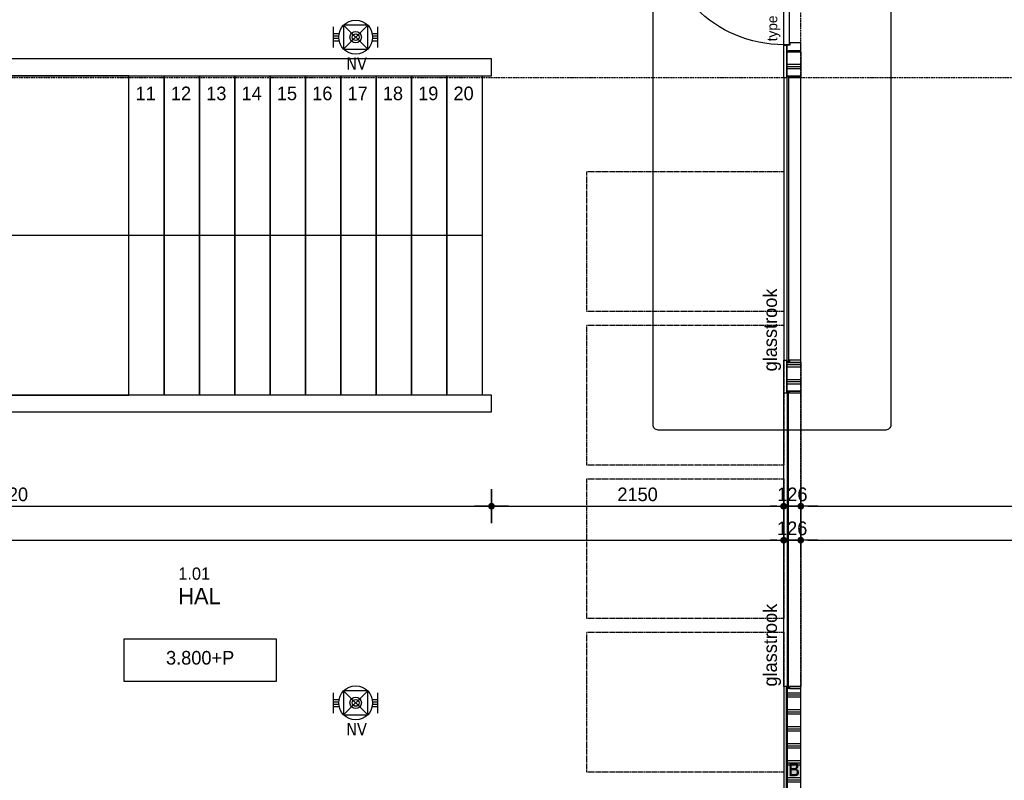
# Model space of a CAD drawing. Header units: millimetres. Extents: x -297000 to 504135, y -166520 to 252050.
# Tile 368 of 416: x 83425 to 90672, y 10055 to 15654. Entities that reach past the tile are written whole.
import ezdxf
from ezdxf.enums import TextEntityAlignment as Align

# ---------------------------------------------------------------- set-up
doc = ezdxf.new("R2010")
doc.units = ezdxf.units.MM
doc.header["$MEASUREMENT"] = 0
for name, pattern in [('ACAD_ISO10W100', [18, 12, -3, 0, -3]), ('CENTER', [50.8, 31.75, -6.35, 6.35, -6.35]), ('HIDDEN', [0.375, 0.25, -0.125])]:
    doc.linetypes.add(name, pattern=pattern)
doc.layers.get('Defpoints').update_dxf_attribs({"color": 6})
for name, color, linetype in [('010_D0050_D', 1, 'Continuous'), ('010_T0050_T', 4, 'Continuous'), ('010_T0100_T', 4, 'Continuous'), ('010_T0200_T', 4, 'Continuous'), ('040_AXPRI_B', 9, 'CENTER'), ('068_HATCH_H', 8, 'Continuous'), ('080_SYMB_DETAIL', 4, 'Continuous'), ('210_WALEX_E', 2, 'Continuous'), ('220_WALIN_E', 1, 'Continuous'), ('220_WALIN_G', 1, 'Continuous'), ('240_STAIR_G', 1, 'Continuous'), ('310_GLASS_G', 1, 'Continuous'), ('320_DOORS_E', 8, 'Continuous'), ('320_DOORS_G', 2, 'Continuous'), ('420_WAFIN_G', 1, 'Continuous'), ('EB63201-_ATTRIB', 2, 'Continuous')]:
    doc.layers.add(name, color=color, linetype=linetype)
doc.styles.add('NORATT', font='TAHOMA.TTF')
doc.styles.add('VMX 1 SMALL 100', font='unvr55w.TTF', dxfattribs={"height": 100})
doc.styles.add('VMX 2 MEDIUM 50', font='unvr55w.TTF', dxfattribs={"height": 100})
doc.dimstyles.new('VMX 50', dxfattribs={"dimscale": 50, "dimtxt": 1, "dimasz": 1, "dimexe": 2, "dimexo": 2, "dimgap": 0.7, "dimtad": 1, "dimdec": 0, "dimdsep": 46, "dimtxsty": 'VMX 2 MEDIUM 50', "dimblk1": 'VMX-DIM-ARROW', "dimblk2": 'VMX-DIM-ARROW', "dimsah": 1, "dimcen": 1, "dimdle": 2, "dimse1": 1, "dimse2": 1, "dimclrd": 256, "dimclre": 256, "dimclrt": 256, "dimadec": 0, "dimazin": 0, "dimtm": 1e-09, "dimtfac": 1, "dimtdec": 0, "dimtmove": 2, "dimatfit": 2, "dimldrblk": 'VMX-DIM-ARROW', "dimfxl": 0, "dimtolj": 2, "dimlwd": -1, "dimarcsym": 0})
pattern_1 = [(180, (-12375, -9425), (-2e-14, -125), []), (180, (-12375, -9440.62), (-2e-14, -125), []), (180, (-12375, -9456.25), (-2e-14, -125), [])]

# ---------------------------------------------------------------- blocks, each defined once
blk = doc.blocks.new('VMX-DIM-ARROW')
h = blk.add_hatch(color=256)
edge = h.paths.add_edge_path()
edge.add_arc((0, 0), 0.5, 0, 360)
for p, q in [((0, 2.5), (0, -2.5)), ((-2.5, 0), (2.5, 0))]:
    blk.add_line(p, q)
blk = doc.blocks.new('*D337')
at = {"layer": '010_D0050_D'}
blk.add_line((93652.9, 9490), (93652.9, 24275), dxfattribs=at)
at = {"layer": 'Defpoints', "color": 0}
for p in [(91325, 24325), (93652.9, 24325), (89275, 9440)]:
    blk.add_point(p, dxfattribs=at)
at = {"layer": '010_D0050_D', "xscale": 50, "yscale": 50, "zscale": 50}
for p, rotation in [((93652.9, 24325), 90), ((93652.9, 9440), 270)]:
    blk.add_blockref('VMX-DIM-ARROW', p, dxfattribs=dict(at, rotation=rotation))
at = {"layer": '010_D0050_D', "insert": (93566.1, 16882.5), "char_height": 100, "attachment_point": 5, "rotation": 90, "style": 'VMX 2 MEDIUM 50'}
blk.add_mtext('\\A2;14885', dxfattribs=at)
blk = doc.blocks.new('*D356')
at = {"layer": '010_D0050_D'}
blk.add_line((93402.9, 16294), (93402.9, 15394), dxfattribs=at)
at = {"layer": 'Defpoints', "color": 0}
for p in [(89175, 16344), (89175, 15344), (93402.9, 15344)]:
    blk.add_point(p, dxfattribs=at)
at = {"layer": '010_D0050_D', "xscale": 50, "yscale": 50, "zscale": 50}
for p, rotation in [((93402.9, 16344), 90), ((93402.9, 15344), 270)]:
    blk.add_blockref('VMX-DIM-ARROW', p, dxfattribs=dict(at, rotation=rotation))
at = {"layer": '010_D0050_D', "insert": (93316.1, 15844), "char_height": 100, "attachment_point": 5, "rotation": 90, "style": 'VMX 2 MEDIUM 50'}
blk.add_mtext('\\A2;1000', dxfattribs=at)
blk = doc.blocks.new('*D357')
at = {"layer": '010_D0050_D'}
blk.add_line((93402.9, 15175), (93402.9, 13115), dxfattribs=at)
at = {"layer": 'Defpoints', "color": 0}
for p in [(89175, 15225), (89175, 13065), (93402.9, 13065)]:
    blk.add_point(p, dxfattribs=at)
at = {"layer": '010_D0050_D', "xscale": 50, "yscale": 50, "zscale": 50}
for p, rotation in [((93402.9, 15225), 90), ((93402.9, 13065), 270)]:
    blk.add_blockref('VMX-DIM-ARROW', p, dxfattribs=dict(at, rotation=rotation))
at = {"layer": '010_D0050_D', "insert": (93316.1, 14145), "char_height": 100, "attachment_point": 5, "rotation": 90, "style": 'VMX 2 MEDIUM 50'}
blk.add_mtext('\\A2;2160', dxfattribs=at)
blk = doc.blocks.new('*D358')
at = {"layer": '010_D0050_D'}
blk.add_line((93402.9, 12855), (93402.9, 10795), dxfattribs=at)
at = {"layer": 'Defpoints', "color": 0}
for p in [(89175, 12905), (89175, 10745), (93402.9, 10745)]:
    blk.add_point(p, dxfattribs=at)
at = {"layer": '010_D0050_D', "xscale": 50, "yscale": 50, "zscale": 50}
for p, rotation in [((93402.9, 12905), 90), ((93402.9, 10745), 270)]:
    blk.add_blockref('VMX-DIM-ARROW', p, dxfattribs=dict(at, rotation=rotation))
at = {"layer": '010_D0050_D', "insert": (93316.1, 11825), "char_height": 100, "attachment_point": 5, "rotation": 90, "style": 'VMX 2 MEDIUM 50'}
blk.add_mtext('\\A2;2160', dxfattribs=at)
blk = doc.blocks.new('*D359')
at = {"layer": '010_D0050_D'}
blk.add_line((93402.9, 10695), (93402.9, 9490), dxfattribs=at)
at = {"layer": 'Defpoints', "color": 0}
for p in [(89275, 10745), (89275, 9440), (93402.9, 9440)]:
    blk.add_point(p, dxfattribs=at)
at = {"layer": '010_D0050_D', "xscale": 50, "yscale": 50, "zscale": 50}
for p, rotation in [((93402.9, 10745), 90), ((93402.9, 9440), 270)]:
    blk.add_blockref('VMX-DIM-ARROW', p, dxfattribs=dict(at, rotation=rotation))
at = {"layer": '010_D0050_D', "insert": (93316.1, 10092.5), "char_height": 100, "attachment_point": 5, "rotation": 90, "style": 'VMX 2 MEDIUM 50'}
blk.add_mtext('\\A2;1305', dxfattribs=at)
blk = doc.blocks.new('*D368')
at = {"layer": '010_D0050_D'}
blk.add_line((79828, 12072.2), (86848, 12072.2), dxfattribs=at)
at = {"layer": 'Defpoints', "color": 0}
for p in [(86898, 16762), (79778, 12952), (86898, 12072.2)]:
    blk.add_point(p, dxfattribs=at)
at = {"layer": '010_D0050_D', "xscale": 50, "yscale": 50, "zscale": 50, "rotation": 180}
blk.add_blockref('VMX-DIM-ARROW', (79778, 12072.2), dxfattribs=at)
at = {"layer": '010_D0050_D', "xscale": 50, "yscale": 50, "zscale": 50}
blk.add_blockref('VMX-DIM-ARROW', (86898, 12072.2), dxfattribs=at)
at = {"layer": '010_D0050_D', "insert": (83338, 12159.1), "char_height": 100, "attachment_point": 5, "style": 'VMX 2 MEDIUM 50'}
blk.add_mtext('\\A2;7120', dxfattribs=at)
blk = doc.blocks.new('*D369')
at = {"layer": '010_D0050_D'}
blk.add_line((86948, 12072.2), (88998, 12072.2), dxfattribs=at)
at = {"layer": 'Defpoints', "color": 0}
for p in [(86898, 16762), (89048, 13105), (89048, 12072.2)]:
    blk.add_point(p, dxfattribs=at)
at = {"layer": '010_D0050_D', "xscale": 50, "yscale": 50, "zscale": 50, "rotation": 180}
blk.add_blockref('VMX-DIM-ARROW', (86898, 12072.2), dxfattribs=at)
at = {"layer": '010_D0050_D', "xscale": 50, "yscale": 50, "zscale": 50}
blk.add_blockref('VMX-DIM-ARROW', (89048, 12072.2), dxfattribs=at)
at = {"layer": '010_D0050_D', "insert": (87973, 12159.1), "char_height": 100, "attachment_point": 5, "style": 'VMX 2 MEDIUM 50'}
blk.add_mtext('\\A2;2150', dxfattribs=at)
blk = doc.blocks.new('*D370')
at = {"layer": '010_D0050_D'}
for p, q in [((88999, 12072.2), (88949, 12072.2)), ((89049, 12072.2), (89175, 12072.2)), ((89225, 12072.2), (89275, 12072.2))]:
    blk.add_line(p, q, dxfattribs=at)
at = {"layer": 'Defpoints', "color": 0}
for p in [(89049, 13105), (89175, 13105), (89175, 12072.2)]:
    blk.add_point(p, dxfattribs=at)
at = {"layer": '010_D0050_D', "xscale": 50, "yscale": 50, "zscale": 50}
blk.add_blockref('VMX-DIM-ARROW', (89049, 12072.2), dxfattribs=at)
at = {"layer": '010_D0050_D', "xscale": 50, "yscale": 50, "zscale": 50, "rotation": 180}
blk.add_blockref('VMX-DIM-ARROW', (89175, 12072.2), dxfattribs=at)
at = {"layer": '010_D0050_D', "insert": (89112, 12159.1), "char_height": 100, "attachment_point": 5, "style": 'VMX 2 MEDIUM 50'}
blk.add_mtext('\\A2;126', dxfattribs=at)
blk = doc.blocks.new('*D371')
at = {"layer": '010_D0050_D'}
blk.add_line((89225, 12072.2), (94910, 12072.2), dxfattribs=at)
at = {"layer": 'Defpoints', "color": 0}
for p in [(89175, 13105), (94960, 12072.2), (94960, 11922.2)]:
    blk.add_point(p, dxfattribs=at)
at = {"layer": '010_D0050_D', "xscale": 50, "yscale": 50, "zscale": 50, "rotation": 180}
blk.add_blockref('VMX-DIM-ARROW', (89175, 12072.2), dxfattribs=at)
at = {"layer": '010_D0050_D', "xscale": 50, "yscale": 50, "zscale": 50}
blk.add_blockref('VMX-DIM-ARROW', (94960, 12072.2), dxfattribs=at)
at = {"layer": '010_D0050_D', "insert": (92067.5, 12159.1), "char_height": 100, "attachment_point": 5, "style": 'VMX 2 MEDIUM 50'}
blk.add_mtext('\\A2;5785', dxfattribs=at)
blk = doc.blocks.new('*D373')
at = {"layer": '010_D0050_D'}
blk.add_line((76050, 11822.2), (88999, 11822.2), dxfattribs=at)
at = {"layer": 'Defpoints', "color": 0}
for p in [(76000, 13097), (89049, 12702), (89049, 11822.2)]:
    blk.add_point(p, dxfattribs=at)
at = {"layer": '010_D0050_D', "xscale": 50, "yscale": 50, "zscale": 50, "rotation": 180}
blk.add_blockref('VMX-DIM-ARROW', (76000, 11822.2), dxfattribs=at)
at = {"layer": '010_D0050_D', "xscale": 50, "yscale": 50, "zscale": 50}
blk.add_blockref('VMX-DIM-ARROW', (89049, 11822.2), dxfattribs=at)
at = {"layer": '010_D0050_D', "insert": (82524.5, 11909.1), "char_height": 100, "attachment_point": 5, "style": 'VMX 2 MEDIUM 50'}
blk.add_mtext('\\A2;13049', dxfattribs=at)
blk = doc.blocks.new('*D374')
at = {"layer": '010_D0050_D'}
for p, q in [((88998, 11822.2), (88948, 11822.2)), ((89048, 11822.2), (89174, 11822.2)), ((89224, 11822.2), (89274, 11822.2))]:
    blk.add_line(p, q, dxfattribs=at)
at = {"layer": 'Defpoints', "color": 0}
for p in [(89048, 12855), (89174, 12855), (89174, 11822.2)]:
    blk.add_point(p, dxfattribs=at)
at = {"layer": '010_D0050_D', "xscale": 50, "yscale": 50, "zscale": 50}
blk.add_blockref('VMX-DIM-ARROW', (89048, 11822.2), dxfattribs=at)
at = {"layer": '010_D0050_D', "xscale": 50, "yscale": 50, "zscale": 50, "rotation": 180}
blk.add_blockref('VMX-DIM-ARROW', (89174, 11822.2), dxfattribs=at)
at = {"layer": '010_D0050_D', "insert": (89111, 11909.1), "char_height": 100, "attachment_point": 5, "style": 'VMX 2 MEDIUM 50'}
blk.add_mtext('\\A2;126', dxfattribs=at)
blk = doc.blocks.new('*D375')
at = {"layer": '010_D0050_D'}
blk.add_line((89224, 11822.2), (94909, 11822.2), dxfattribs=at)
at = {"layer": 'Defpoints', "color": 0}
for p in [(89174, 12855), (94959, 11822.2), (94959, 11672.2)]:
    blk.add_point(p, dxfattribs=at)
at = {"layer": '010_D0050_D', "xscale": 50, "yscale": 50, "zscale": 50, "rotation": 180}
blk.add_blockref('VMX-DIM-ARROW', (89174, 11822.2), dxfattribs=at)
at = {"layer": '010_D0050_D', "xscale": 50, "yscale": 50, "zscale": 50}
blk.add_blockref('VMX-DIM-ARROW', (94959, 11822.2), dxfattribs=at)
at = {"layer": '010_D0050_D', "insert": (92066.5, 11909.1), "char_height": 100, "attachment_point": 5, "style": 'VMX 2 MEDIUM 50'}
blk.add_mtext('\\A2;5785', dxfattribs=at)
blk = doc.blocks.new('GRID01')
at = {"layer": '040_AXPRI_B', "linetype": 'ACAD_ISO10W100'}
for p, q in [((-5800, -3742), (-5800, 26942)), ((3749.9, 5800), (-26942, 5800))]:
    blk.add_line(p, q, dxfattribs=at)
blk = doc.blocks.new('DEUR1000_hpl finish')
at = {"layer": '320_DOORS_E'}
blk.add_arc((52.5, 126), 913, 0, 90, dxfattribs=at)
at = {"layer": '320_DOORS_G'}
blk.add_lwpolyline([(52.5, 126), (52.5, 1039)], dxfattribs=at)
for points in [[(9, 0), (67, 0), (67, 81), (50, 81), (50, 104), (0, 104), (0, 90), (9, 90), (9, 0)], [(52.5, 126), (52.5, 86), (965.5, 86), (965.5, 126)], [(1009, 0), (951, 0), (951, 81), (968, 81), (968, 104), (1018, 104), (1018, 90), (1009, 90), (1009, 0)]]:
    blk.add_lwpolyline(points, close=True, dxfattribs=at)
blk = doc.blocks.new('EJ3T02')
at = {"color": 0}
for p, q in [((-3.25, -1.5), (-3.25, 1.5)), ((-1.77, 1.77), (1.77, -1.77)), ((1.77, 1.77), (-1.77, -1.77)), ((3.25, -1.5), (3.25, 1.5)), ((-3.25, 0.52), (-2.44, 0.52)), ((-3.25, 0.17), (-2.49, 0.17)), ((2.44, 0.52), (3.25, 0.52)), ((2.49, 0.17), (3.25, 0.17)), ((-3.25, -0.17), (-2.49, -0.17)), ((-3.25, -0.52), (-2.44, -0.52)), ((2.44, -0.52), (3.25, -0.52)), ((2.49, -0.17), (3.25, -0.17))]:
    blk.add_line(p, q, dxfattribs=at)
blk.add_lwpolyline([(1.77, -1.77), (1.77, 1.77), (-1.77, 1.77), (-1.77, -1.77)], close=True, dxfattribs=at)
blk.add_lwpolyline([(1.77, -1.77), (1.75, -1.75)], dxfattribs=at)
for radius in [2.5, 0.85, 0.5]:
    blk.add_circle((0, 0), radius, dxfattribs=at)
at = {"color": 0, "style": 'NORATT'}
for tag, flags, p in [('GELIJK', 9, (3.5, 7.5)), ('SCHAK', 8, (3.5, 5.25)), ('NUMMER', 8, (3.5, 3.5)), ('A_CODE', 8, (-3.5, 2.75)), ('GROEP', 8, (-3.5, -2.75)), ('KAST', 9, (3.5, -2.75))]:
    blk.add_attdef(tag, text='', height=1.8, dxfattribs=dict(at, flags=flags)).set_placement(p, align=Align.MIDDLE_CENTER)
blk = doc.blocks.new('1006_X-01.01')
at = {"layer": '068_HATCH_H'}
h = blk.add_hatch(dxfattribs=at)
h.set_pattern_fill('PLAST', color=256, scale=500, angle=180, style=0)
h.set_pattern_definition(pattern_1)
h.paths.add_polyline_path([(17400, 5992), (17400, 5814), (17300, 5814), (17300, 5992)])
h = blk.add_hatch(dxfattribs=at)
h.set_pattern_fill('PLAST', color=256, scale=500, angle=180, style=0)
h.set_pattern_definition([(180, (-12375, -11745), (-2e-14, -125), []), (180, (-12375, -11760.62), (-2e-14, -125), []), (180, (-12375, -11776.25), (-2e-14, -125), [])])
h.paths.add_polyline_path([(17400, 3708), (17400, 3494), (17300, 3494), (17300, 3708)])
h = blk.add_hatch(dxfattribs=at)
h.set_pattern_fill('PLAST', color=256, scale=500, angle=180, style=0)
h.set_pattern_definition(pattern_1)
h.paths.add_polyline_path([(17400, 100), (17400, 1306), (17300, 1306), (17300, 100)])
at = {"layer": '210_WALEX_E', "color": 8, "linetype": 'HIDDEN', "ltscale": 25}
for points in [[(17274, 4080), (15824, 4080), (15824, 5110), (17274, 5110)], [(17274, 2950), (15824, 2950), (15824, 3980), (17274, 3980)], [(17274, 1820), (15824, 1820), (15824, 2850), (17274, 2850)], [(17274, 690), (15824, 690), (15824, 1720), (17274, 1720)]]:
    blk.add_lwpolyline(points, close=True, dxfattribs=at)
at = {"layer": '220_WALIN_G', "ltscale": 10}
for points in [[(17400, 5992), (17400, 5814), (17300, 5814), (17300, 5992), (17400, 5992)], [(17400, 5814), (17400, 5800), (17317, 5800), (17317, 5814), (17400, 5814)], [(17400, 3708), (17400, 3494), (17300, 3494), (17300, 3708), (17400, 3708)], [(17400, 3708), (17400, 3722), (17317, 3722), (17317, 3708), (17400, 3708)], [(17400, 3494), (17400, 3480), (17317, 3480), (17317, 3494), (17400, 3494)], [(17400, 100), (17400, 1306), (17300, 1306), (17300, 100), (17400, 100)], [(17400, 1306), (17400, 1320), (17317, 1320), (17317, 1306), (17400, 1306)]]:
    blk.add_lwpolyline(points, dxfattribs=at)
at = {"layer": '220_WALIN_G'}
blk.add_lwpolyline([(15053, 3466), (8119, 3466), (8119, 5816), (15053, 5816)], close=True, dxfattribs=at)
at = {"layer": '220_WALIN_G', "color": 8, "ltscale": 10}
for points in [[(17274, 5800), (17274, 3722)], [(17400, 3722), (17400, 5800)], [(17274, 1320), (17274, 3480)], [(17400, 3480), (17400, 1320)]]:
    blk.add_lwpolyline(points, dxfattribs=at)
at = {"layer": '240_STAIR_G'}
blk.add_line((15053, 4641), (8119, 4641), dxfattribs=at)
for points in [[(15123, 5941), (7994, 5941), (7994, 3341), (15123, 3341), (15123, 3466), (8119, 3466), (8119, 5816), (15123, 5816), (15123, 5941)], [(12453, 5816), (12713, 5816), (12713, 3466), (12453, 3466), (12453, 5816)], [(12713, 5816), (12973, 5816), (12973, 3466), (12713, 3466), (12713, 5816)], [(12973, 5816), (13233, 5816), (13233, 3466), (12973, 3466), (12973, 5816)], [(13233, 5816), (13493, 5816), (13493, 3466), (13233, 3466), (13233, 5816)], [(13493, 5816), (13753, 5816), (13753, 3466), (13493, 3466), (13493, 5816)], [(13753, 5816), (14013, 5816), (14013, 3466), (13753, 3466), (13753, 5816)], [(14013, 5816), (14273, 5816), (14273, 3466), (14013, 3466), (14013, 5816)], [(14273, 5816), (14533, 5816), (14533, 3466), (14273, 3466), (14273, 5816)], [(14533, 5816), (14793, 5816), (14793, 3466), (14533, 3466), (14533, 5816)], [(14793, 5816), (15053, 5816), (15053, 3466), (14793, 3466), (14793, 5816)]]:
    blk.add_lwpolyline(points, dxfattribs=at)
blk.add_lwpolyline([(10693, 3466), (12453, 3466), (12453, 5816), (10693, 5816)], close=True, dxfattribs=at)
blk.add_solid([(15053, 4641), (14828, 4703.5), (14828, 4578.5), (15053, 4641)], dxfattribs=at)
at = {"layer": '310_GLASS_G'}
for points in [[(17300, 5810), (17310, 5810), (17310, 3712), (17300, 3712), (17300, 5810)], [(17300, 1310), (17310, 1310), (17310, 3490), (17300, 3490), (17300, 1310)]]:
    blk.add_lwpolyline(points, dxfattribs=at)
at = {"layer": '420_WAFIN_G'}
for points in [[(17274, 6042), (17293, 6042), (17293, 5800), (17274, 5800), (17274, 6042)], [(17274, 3722), (17293, 3722), (17293, 3480), (17274, 3480), (17274, 3722)], [(17274, 127), (17293, 108), (17293, 1320), (17274, 1320), (17274, 127)]]:
    blk.add_lwpolyline(points, dxfattribs=at)
blk.add_blockref('GRID01', (23200, 0))
at = {"xscale": -1, "rotation": 90}
blk.add_blockref('DEUR1000_hpl finish', (17400, 7010), dxfattribs=at)
at = {"color": 9}
ref = blk.add_blockref('EJ3T02', (14123, 6100), dxfattribs=dict(at, xscale=50, yscale=50, zscale=50))
ref.add_attrib('A_CODE', 'NV', dxfattribs={"layer": 'EB63201-_ATTRIB', "color": 1, "height": 90, "style": 'NORATT', "flags": 8}).set_placement((14129.7, 5905.7), align=Align.MIDDLE_CENTER)
ref = blk.add_blockref('EJ3T02', (14123, 1200), dxfattribs=dict(at, xscale=50, yscale=50, zscale=50))
ref.add_attrib('A_CODE', 'NV', dxfattribs={"layer": 'EB63201-_ATTRIB', "color": 1, "height": 90, "style": 'NORATT', "flags": 8}).set_placement((14129.7, 1005.7), align=Align.MIDDLE_CENTER)
at = {"layer": '220_WALIN_E', "ltscale": 10, "insert": (17350, 710.1), "char_height": 100, "width": 100, "attachment_point": 5, "style": 'VMX 1 SMALL 100', "bg_fill": 1, "box_fill_scale": 1, "bg_fill_color": 255, "bg_fill_transparency": 0}
blk.add_mtext('{\\fUnivers Condensed|b1|i0|c0|p34;B}', dxfattribs=at)

msp = doc.modelspace()

# ---------------------------------------------------------------- linework, layer by layer
at = {"layer": '010_T0200_T', "color": 8}
msp.add_lwpolyline([(85313.2, 10782.3), (84193.2, 10782.3), (84193.2, 11097.3), (85313.2, 11097.3)], close=True, dxfattribs=at)
at = {"layer": '080_SYMB_DETAIL', "color": 6}
msp.add_lwpolyline([(89837, 16595.6), (89837, 12670.6, -0.414214), (89799.5, 12633.1), (88124.5, 12633.1, -0.414214), (88087, 12670.6), (88087, 16595.6, -0.414214), (88124.5, 16633.1), (89799.5, 16633.1, -0.414214)], format="xyb", close=True, dxfattribs=at)

# ---------------------------------------------------------------- block references
msp.add_blockref('1006_X-01.01', (71775, 9425))

# ---------------------------------------------------------------- texts
at = {"layer": '010_T0050_T', "rotation": 90, "style": 'VMX 2 MEDIUM 50'}
for s, insert, char_height, attachment_point in [('type H.01', (89024, 15494.5), 75, 7), ('glasstrook', (88899, 13065), 100, 1), ('glasstrook', (88899, 10745), 100, 1)]:
    msp.add_mtext(s, dxfattribs=dict(at, insert=insert, char_height=char_height, attachment_point=attachment_point))
at = {"layer": '010_T0050_T', "style": 'VMX 2 MEDIUM 50'}
for s, insert, char_height, attachment_point in [('{\\H0.75x;1.01\\P}HAL', (84592.2, 11621.4), 120, 1), ('3.800+P', (84753.2, 10956.3), 100, 5)]:
    msp.add_mtext(s, dxfattribs=dict(at, insert=insert, char_height=char_height, attachment_point=attachment_point))
at = {"layer": '010_T0100_T', "char_height": 100, "attachment_point": 1, "style": 'VMX 1 SMALL 100'}
for s, insert in [('11', (84278, 15161)), ('12', (84538, 15161)), ('13', (84798, 15161)), ('14', (85058, 15161)), ('15', (85318, 15161)), ('16', (85578, 15161)), ('17', (85838, 15161)), ('18', (86098, 15161)), ('19', (86358, 15161)), ('20', (86618, 15161))]:
    msp.add_mtext(s, dxfattribs=dict(at, insert=insert))

# ---------------------------------------------------------------- dimensions: what is measured, and where the dimension line sits
at = {"layer": '010_D0050_D'}
for base, p1, p2, picture, middle in [((93652.9, 24325), (89275, 9440), (91325, 24325), '*D337', (93566.1, 16882.5)), ((93402.9, 15344), (89175, 16344), (89175, 15344), '*D356', (93316.1, 15844)), ((93402.9, 13065), (89175, 15225), (89175, 13065), '*D357', (93316.1, 14145)), ((93402.9, 10745), (89175, 12905), (89175, 10745), '*D358', (93316.1, 11825)), ((93402.9, 9440), (89275, 10745), (89275, 9440), '*D359', (93316.1, 10092.5))]:
    dim = msp.add_linear_dim(base=base, p1=p1, p2=p2, angle=90, dimstyle='VMX 50', dxfattribs=at)
    dim.commit()
    dim.dimension.update_dxf_attribs({"geometry": picture, "text_midpoint": middle})
for base, p1, p2, picture, middle in [((86898, 12072.2), (79778, 12952), (86898, 16762), '*D368', (83338, 12159.1)), ((89048, 12072.2), (86898, 16762), (89048, 13105), '*D369', (87973, 12159.1)), ((89049, 11822.2), (76000, 13097), (89049, 12702), '*D373', (82524.5, 11909.1)), ((94960, 12072.2), (89175, 13105), (94960, 11922.2), '*D371', (92067.5, 12159.1)), ((94959, 11822.2), (89174, 12855), (94959, 11672.2), '*D375', (92066.5, 11909.1))]:
    dim = msp.add_linear_dim(base=base, p1=p1, p2=p2, dimstyle='VMX 50', dxfattribs=at)
    dim.commit()
    dim.dimension.update_dxf_attribs({"geometry": picture, "text_midpoint": middle})
for base, p1, p2, picture, middle in [((89175, 12072.2), (89049, 13105), (89175, 13105), '*D370', (89112, 12159.1)), ((89174, 11822.2), (89048, 12855), (89174, 12855), '*D374', (89111, 11909.1))]:
    dim = msp.add_linear_dim(base=base, p1=p1, p2=p2, dimstyle='VMX 50', dxfattribs=at)
    dim.commit()
    dim.dimension.update_dxf_attribs({"geometry": picture, "text_midpoint": middle, "dimtype": 160})

doc.saveas('drawing.dxf')
